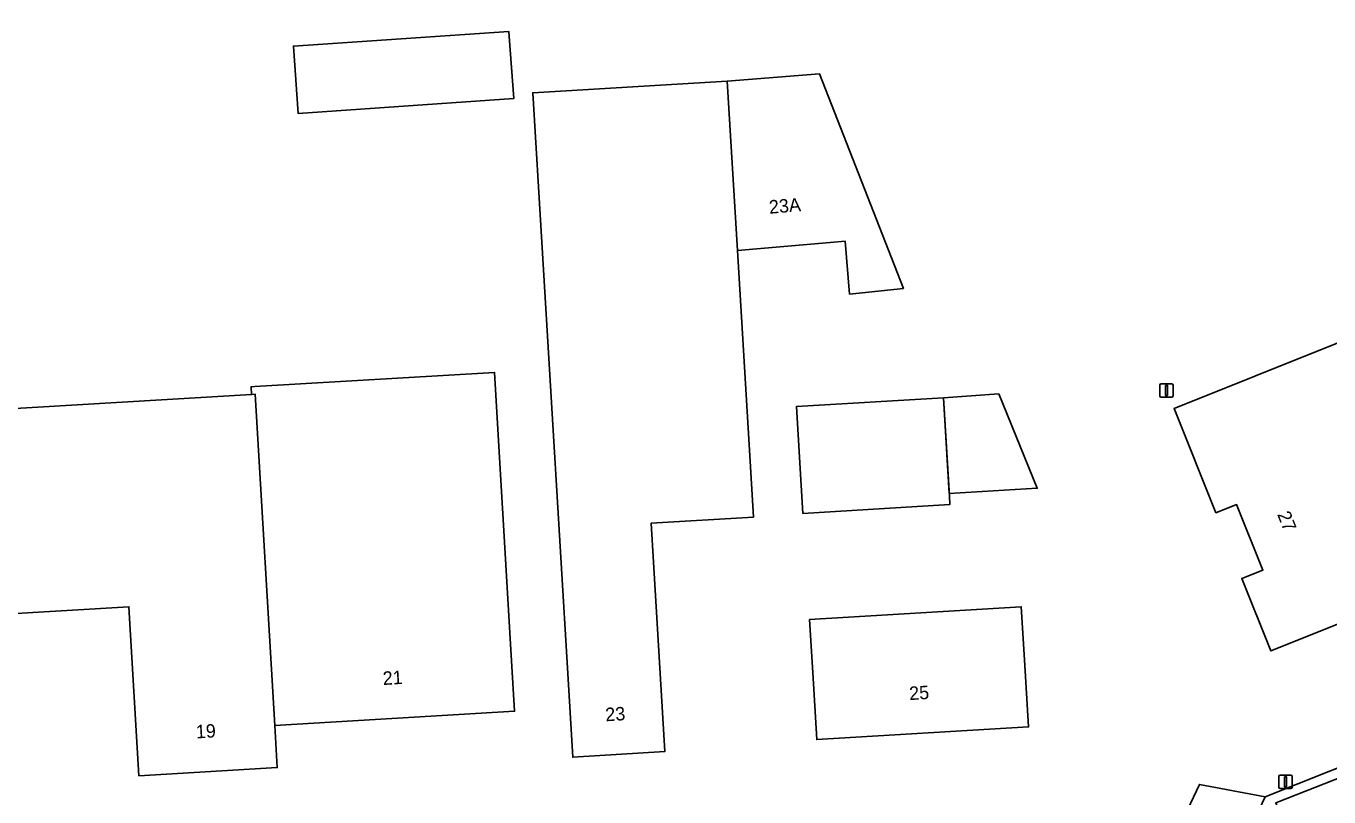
# Model space of a CAD drawing. Extents: x 162989 to 165008, y 383432 to 384338.
# Drawn here: x 164701.7 to 164798.8, y 384074.7 to 384132.1 of the extents above; entities that cross this region are included whole.
import ezdxf

# ---------------------------------------------------------------- set-up
doc = ezdxf.new("R2010")
doc.units = 0
for name, color, linetype in [('IMGEO_Erf', 7, 'Continuous'), ('IMGEO_Groenvoorziening', 7, 'Continuous'), ('IMGEO_Hek', 7, 'Continuous'), ('IMGEO_Lichtmast', 7, 'Continuous'), ('IMGEO_Pand', 7, 'Continuous'), ('IMGEO_Pand_nummerreeks', 7, 'Continuous'), ('IMGEO_Pand_vergunning_verleend', 7, 'Continuous'), ('IMGEO_Parkeervlak_open', 7, 'Continuous'), ('IMGEO_Rijbaan_lokaal_open', 7, 'Continuous')]:
    doc.layers.add(name, color=color, linetype=linetype)

msp = doc.modelspace()

# ---------------------------------------------------------------- linework, layer by layer
at = {"layer": 'IMGEO_Erf'}
for points in [[(164778.875, 384059.639), (164780.878, 384058.08), (164781.261, 384058.892), (164789.146, 384075.583), (164794.05, 384074.66), (164815.723, 384083.276), (164828.382, 384088.308), (164839.442, 384092.809), (164814.956, 384154.279)], [(164698.788, 384103.458), (164718.51, 384104.623), (164718.476, 384105.199), (164718.75, 384105.215), (164736.62, 384106.27), (164737.815, 384086.031), (164738.11, 384081.039), (164720.24, 384079.984), (164720.426, 384076.837), (164710.113, 384076.228), (164709.369, 384088.815), (164699.685, 384088.243)]]:
    msp.add_lwpolyline(points, dxfattribs=at)
for points in [[(164721.974, 384125.565), (164721.632, 384130.569), (164737.682, 384131.664), (164737.707, 384131.295), (164738.052, 384126.661)], [(164739.469, 384127.099), (164753.96, 384127.972), (164760.838, 384128.501), (164767.09, 384112.531), (164763.081, 384112.103), (164762.74, 384116.048), (164761.624, 384115.952), (164754.72, 384115.355), (164755.615, 384100.481), (164755.916, 384095.49), (164748.281, 384095.03), (164749.305, 384078.025), (164742.448, 384077.612), (164742.148, 384082.603)], [(164805.315, 384110.812), (164812.551, 384092.776), (164806.867, 384090.496), (164807.98, 384087.721), (164801.499, 384085.149), (164800.396, 384087.9), (164794.469, 384085.522), (164792.305, 384090.918), (164793.883, 384091.551), (164791.924, 384096.432), (164790.379, 384095.812), (164787.266, 384103.571)], [(164759.117, 384103.721), (164770.082, 384104.381), (164770.523, 384097.044), (164770.56, 384096.433), (164759.596, 384095.773)], [(164775.877, 384088.816), (164776.115, 384084.863), (164776.415, 384079.872), (164760.635, 384078.922), (164760.335, 384083.913), (164760.097, 384087.866)]]:
    msp.add_lwpolyline(points, close=True, dxfattribs=at)
at = {"layer": 'IMGEO_Groenvoorziening'}
msp.add_lwpolyline([(164815.723, 384083.276), (164794.05, 384074.66), (164786.419, 384058.549), (164789.948, 384059.864), (164789.739, 384060.422), (164790.363, 384060.665), (164795.008, 384071.011), (164795.403, 384071.141), (164795.687, 384071.98), (164794.844, 384074.211), (164816, 384082.529)], close=True, dxfattribs=at)
at = {"layer": 'IMGEO_Hek'}
msp.add_lwpolyline([(164815.723, 384083.276), (164794.05, 384074.66)], dxfattribs=at)
at = {"layer": 'IMGEO_Lichtmast'}
for p, q in [((164786.194, 384104.528), (164786.194, 384105.328)), ((164786.194, 384105.328), (164786.194, 384104.528)), ((164786.294, 384105.428), (164787.084, 384105.428)), ((164787.084, 384105.428), (164786.294, 384105.428)), ((164787.184, 384105.328), (164787.184, 384104.528)), ((164787.184, 384104.528), (164787.184, 384105.328)), ((164787.084, 384104.428), (164786.294, 384104.428)), ((164786.294, 384104.428), (164787.084, 384104.428)), ((164795.068, 384075.381), (164795.068, 384076.181)), ((164795.068, 384076.181), (164795.068, 384075.381)), ((164795.168, 384076.281), (164795.958, 384076.281)), ((164795.958, 384076.281), (164795.168, 384076.281)), ((164796.058, 384076.181), (164796.058, 384075.381)), ((164796.058, 384075.381), (164796.058, 384076.181)), ((164795.958, 384075.281), (164795.168, 384075.281)), ((164795.168, 384075.281), (164795.958, 384075.281))]:
    msp.add_line(p, q, dxfattribs=at)
for points in [[(164786.614, 384105.303), (164786.764, 384105.303), (164786.764, 384104.553), (164786.614, 384104.553), (164786.614, 384105.303)], [(164795.488, 384076.156), (164795.638, 384076.156), (164795.638, 384075.406), (164795.488, 384075.406), (164795.488, 384076.156)]]:
    msp.add_lwpolyline(points, dxfattribs=at)
for centre, start, end in [((164786.294, 384105.328), 90, 180), ((164786.294, 384105.328), 90, 180), ((164787.084, 384105.328), 0, 90), ((164787.084, 384105.328), 360, 90), ((164786.294, 384104.528), 180, 270), ((164786.294, 384104.528), 180, 270), ((164787.084, 384104.528), 270, 0), ((164787.084, 384104.528), 270, 0), ((164795.168, 384076.181), 90, 180), ((164795.168, 384076.181), 90, 180), ((164795.958, 384076.181), 0, 90), ((164795.958, 384076.181), 360, 90), ((164795.168, 384075.381), 180, 270), ((164795.168, 384075.381), 180, 270), ((164795.958, 384075.381), 270, 0), ((164795.958, 384075.381), 270, 0)]:
    msp.add_arc(centre, 0.1, start, end, dxfattribs=at)
at = {"layer": 'IMGEO_Pand'}
for points in [[(164721.632, 384130.569), (164721.974, 384125.565), (164738.052, 384126.661), (164737.707, 384131.295), (164737.682, 384131.664)], [(164753.96, 384127.972), (164739.469, 384127.099), (164742.148, 384082.603), (164742.448, 384077.612), (164749.305, 384078.025), (164748.281, 384095.03), (164755.916, 384095.49), (164755.615, 384100.481), (164754.72, 384115.355)], [(164753.96, 384127.972), (164754.72, 384115.355), (164761.624, 384115.952), (164762.74, 384116.048), (164763.081, 384112.103), (164767.09, 384112.531), (164760.838, 384128.501)], [(164805.315, 384110.812), (164787.266, 384103.571), (164790.379, 384095.812), (164791.924, 384096.432), (164793.883, 384091.551), (164792.305, 384090.918), (164794.469, 384085.522), (164800.396, 384087.9), (164801.499, 384085.149), (164807.98, 384087.721), (164806.867, 384090.496), (164812.551, 384092.776)], [(164736.62, 384106.27), (164718.75, 384105.215), (164718.476, 384105.199), (164718.51, 384104.623), (164718.784, 384104.639), (164720.24, 384079.984), (164738.11, 384081.039), (164737.815, 384086.031)], [(164718.784, 384104.639), (164718.51, 384104.623), (164698.788, 384103.458), (164699.685, 384088.243), (164709.369, 384088.815), (164710.113, 384076.228), (164720.426, 384076.837), (164720.24, 384079.984)], [(164770.082, 384104.381), (164759.117, 384103.721), (164759.596, 384095.773), (164770.56, 384096.433), (164770.523, 384097.044)], [(164776.115, 384084.863), (164775.877, 384088.816), (164760.097, 384087.866), (164760.335, 384083.913), (164760.635, 384078.922), (164776.415, 384079.872)]]:
    msp.add_lwpolyline(points, close=True, dxfattribs=at)
at = {"layer": 'IMGEO_Pand_vergunning_verleend'}
msp.add_lwpolyline([(164770.082, 384104.381), (164774.191, 384104.666), (164777.07, 384097.642), (164770.511, 384097.247)], close=True, dxfattribs=at)
at = {"layer": 'IMGEO_Parkeervlak_open'}
msp.add_lwpolyline([(164819.933, 384065.26), (164822.361, 384066.318), (164816, 384082.529), (164794.844, 384074.211), (164795.687, 384071.98), (164795.403, 384071.141), (164795.008, 384071.011), (164790.363, 384060.665), (164789.739, 384060.422), (164789.948, 384059.864), (164786.419, 384058.549), (164785.397, 384056.391), (164783.829, 384053.082), (164785.713, 384051.175), (164799.219, 384056.3), (164798.999, 384056.859), (164812.053, 384062.103), (164817.127, 384064.142)], close=True, dxfattribs=at)
at = {"layer": 'IMGEO_Rijbaan_lokaal_open'}
msp.add_lwpolyline([(164785.397, 384056.391), (164786.419, 384058.549), (164794.05, 384074.66), (164789.146, 384075.583), (164781.261, 384058.892)], close=True, dxfattribs=at)

# ---------------------------------------------------------------- texts
at = {"layer": 'IMGEO_Pand_nummerreeks'}
for s, rotation, p in [('23A', 4.811, (164757.111, 384118.083)), ('27', 291.86816, (164794.935, 384095.697)), ('21', 3.38045, (164728.314, 384082.985)), ('25', 3.44521, (164767.549, 384081.863)), ('23', 3.44679, (164744.9, 384080.284)), ('19', 3.38045, (164714.387, 384079.005))]:
    msp.add_text(s, height=1, rotation=rotation, dxfattribs=at).set_placement(p)

doc.saveas('drawing.dxf')
